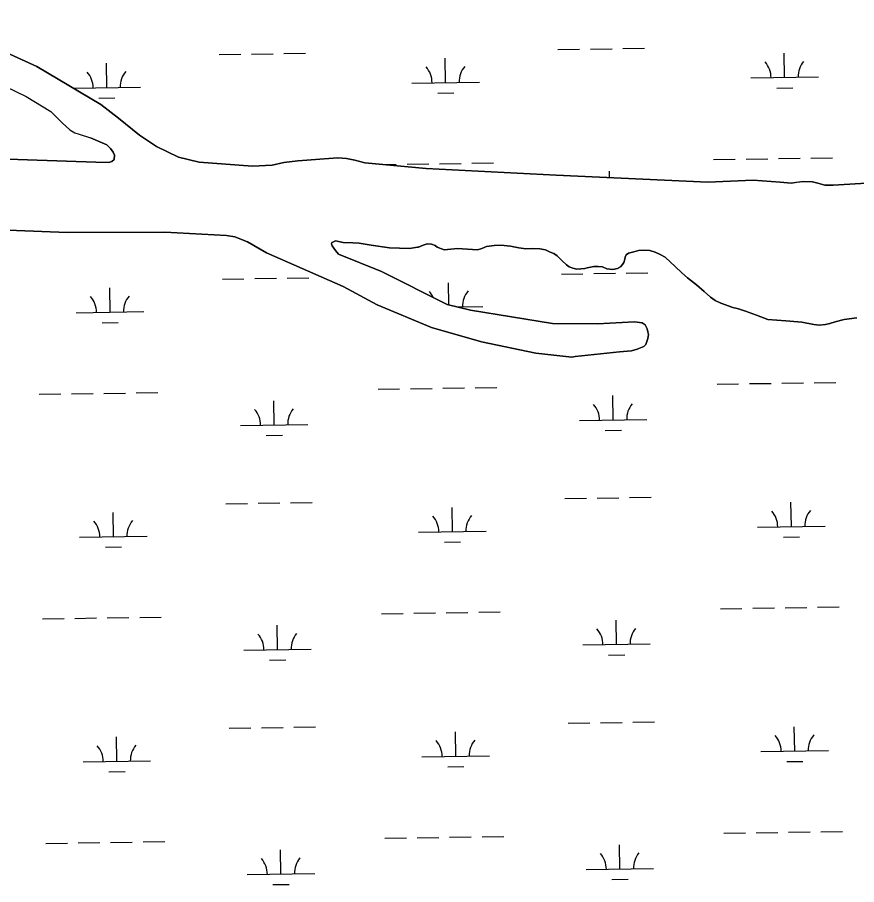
# Model space of a CAD drawing. Extents: x 3807117 to 3845308, y 337856 to 363736.
# Drawn here: x 3835998 to 3837240, y 351373 to 352657 of the extents above; entities that cross this region are included whole.
import ezdxf

# ---------------------------------------------------------------- set-up
doc = ezdxf.new("R2010")
doc.units = 0
doc.layers.add('V-TOPO-SHOR', color=7, linetype='Continuous')
doc.layers.add('V-WETL-SWMP', color=7, linetype='Continuous')

msp = doc.modelspace()

# ---------------------------------------------------------------- linework, layer by layer
at = {"layer": 'V-TOPO-SHOR'}
msp.add_line((3836818.8, 352154), (3836765.1, 352160.1), dxfattribs=at)
for points in [[(3834943.4, 353369.9), (3834953.4, 353280.2), (3834964.1, 353219.1), (3834975.7, 353170.1), (3834985, 353138.1), (3834995.5, 353114.1), (3835028.1, 353056.6), (3835070.9, 352989.4), (3835100.7, 352951.7), (3835130.7, 352921.9), (3835203.9, 352859.8), (3835255.4, 352821), (3835309.1, 352787.4), (3835355.3, 352769.3), (3835460.4, 352736.1), (3835601.5, 352704.2), (3835762.2, 352671.8), (3835804.8, 352658.6), (3835957.8, 352615.8), (3836026.4, 352584.5), (3836121.5, 352528.3), (3836147.6, 352508.1)], [(3834979.2, 353068), (3835014.3, 353008.5), (3835057.9, 352948.1), (3835121.5, 352883.1), (3835189.5, 352825.4), (3835264, 352775.9), (3835311.5, 352747.8), (3835375, 352723.5), (3835471.2, 352693.7), (3835670.2, 352649.3), (3835847.6, 352604.9), (3835947.9, 352570.2), (3836010.7, 352540.1), (3836047.2, 352518.1), (3836063.8, 352501.3), (3836075.2, 352490.9), (3836083, 352486.5), (3836089.3, 352484.2), (3836106.1, 352479.1)], [(3836147.6, 352508.1), (3836178.5, 352482.7), (3836203.9, 352466.1), (3836236.1, 352450.1)], [(3836137.6, 352444), (3836140.8, 352446.6), (3836141.5, 352453.4), (3836139.5, 352457.7), (3836135.4, 352463.1), (3836130.2, 352468.5), (3836106.1, 352479.1)], [(3835182.1, 352470.9), (3835220.5, 352462), (3835286.6, 352457.8), (3835440.5, 352450.5), (3835502.3, 352446.4), (3835520.4, 352450.7), (3835528.9, 352452.6), (3835539, 352452.4), (3835543.7, 352451.7), (3835558, 352451.4), (3835615.2, 352452.7), (3835641.7, 352454.2), (3835717.3, 352449.2), (3835857.7, 352453.3), (3835896.8, 352450.2), (3836113.7, 352443), (3836133.3, 352442.5), (3836137.6, 352444)], [(3836236.1, 352450.1), (3836267, 352443), (3836345.9, 352436.9), (3836374.8, 352438.4), (3836392.3, 352442.2), (3836412.9, 352444.8), (3836426.1, 352445.6), (3836445.6, 352447.2), (3836472, 352449.2), (3836485.1, 352448.4), (3836497.1, 352446), (3836512.3, 352441.9), (3836602.7, 352433.5), (3836795.6, 352423.6), (3837020.1, 352413.1), (3837087, 352416.2), (3837127, 352413.1), (3837143.3, 352411.7), (3837152.2, 352413.1), (3837161.2, 352414.4), (3837174.9, 352413.6), (3837182.8, 352411.8), (3837193.2, 352408.9), (3837205.3, 352408.7), (3837287.5, 352413.6)], [(3836765.1, 352160.1), (3836685, 352176.8), (3836610.8, 352198), (3836530.5, 352231.5), (3836480.1, 352258.5), (3836366.5, 352308.5), (3836338.5, 352325), (3836319.7, 352332.3), (3836307.1, 352334.2), (3836216.1, 352339), (3836071.4, 352338.7), (3835833.7, 352348)], [(3837065.2, 352225.6), (3837056.8, 352227.4), (3837046.3, 352231.4), (3837039, 352234.2), (3837030.7, 352238), (3837024, 352242.9), (3837014.7, 352251.1), (3837003.4, 352261.3), (3836989.9, 352271.6), (3836981.7, 352278.7), (3836971.4, 352288.4), (3836964.7, 352294.9), (3836957, 352301.9), (3836949.2, 352306.3), (3836941.9, 352309.6), (3836934, 352311.9), (3836926.1, 352312.6), (3836917.2, 352311.8), (3836910.3, 352309.9), (3836902.4, 352307.9), (3836899.1, 352305.4), (3836897.5, 352302.3), (3836896.9, 352299.1), (3836895.7, 352294.4), (3836893.5, 352291.3), (3836890.8, 352287.7), (3836886, 352285.2), (3836879.1, 352283.7), (3836870.2, 352285), (3836864, 352287.8), (3836857.7, 352288.5), (3836851.3, 352288.1), (3836846.1, 352287.2), (3836841.3, 352286.2), (3836838.1, 352285.2), (3836826, 352284.5), (3836820.2, 352285.7), (3836814.5, 352287.9), (3836810.9, 352290.6), (3836803.7, 352297.1), (3836800.6, 352300.3), (3836797, 352304.1), (3836791.8, 352307.4), (3836786.6, 352309.6), (3836779.8, 352312.9), (3836771.4, 352314.7), (3836760.9, 352315), (3836750.4, 352314.7), (3836739.9, 352316), (3836727.8, 352318.4), (3836713.7, 352319.8), (3836703.6, 352319.5), (3836692.5, 352317.7), (3836685.6, 352315.2), (3836678.8, 352313.2), (3836649.3, 352315), (3836629.8, 352312.8), (3836619.4, 352316.8), (3836616.3, 352319.5), (3836611, 352321.2), (3836604.2, 352321.9), (3836598.4, 352319.9), (3836591.5, 352316.9), (3836589.9, 352316.9), (3836578.3, 352315.1), (3836548.8, 352315.8), (3836521.5, 352320.1), (3836503.7, 352322.7), (3836494.2, 352323.4), (3836486.9, 352323.6), (3836480, 352323.7), (3836468.5, 352326.1), (3836463.7, 352324.1), (3836463.2, 352324.1), (3836462.6, 352322.1), (3836463.6, 352318.9), (3836468.7, 352311.9), (3836473.3, 352306.5), (3836536.9, 352280.8), (3836634.2, 352232.2), (3836668.7, 352223.5), (3836789.9, 352203.7), (3836856.7, 352203.2), (3836911.5, 352206.1), (3836922.5, 352204.8), (3836927.2, 352202.1), (3836930.2, 352196.2), (3836931.2, 352191.4), (3836932.1, 352187.7), (3836930.9, 352181.5), (3836928.1, 352172.6), (3836925.4, 352170), (3836920.1, 352168), (3836915.3, 352166), (3836906.8, 352163.6), (3836889.4, 352161.9), (3836823.4, 352155), (3836818.8, 352154)], [(3837240.7, 352212.5), (3837221.6, 352209.8), (3837208.4, 352206.5), (3837200.5, 352204), (3837194.1, 352202.6), (3837184.6, 352201.2), (3837176.7, 352202.5), (3837158.9, 352206), (3837135.3, 352207.7), (3837109, 352209.9), (3837091.8, 352216.1), (3837075.6, 352222.2), (3837065.2, 352225.6)]]:
    msp.add_lwpolyline(points, dxfattribs=at)
at = {"layer": 'V-WETL-SWMP'}
for p, q in [((3836798.1, 352609.7), (3836830.1, 352610.2)), ((3836846.1, 352610.5), (3836878.1, 352610.9)), ((3836894.1, 352611.2), (3836926.1, 352611.7)), ((3836296.3, 352602.2), (3836328.3, 352602.7)), ((3836344.3, 352602.9), (3836376.3, 352603.4)), ((3836392.3, 352603.7), (3836424.3, 352604.1)), ((3836631.8, 352560.8), (3836631.2, 352596.8)), ((3837133.6, 352568.3), (3837133.1, 352604.3)), ((3836129.9, 352553.3), (3836129.4, 352589.3)), ((3837083.6, 352567.6), (3837183.6, 352569.1)), ((3836581.8, 352560.1), (3836681.8, 352561.6)), ((3836080.5, 352552.6), (3836179.9, 352554)), ((3836620, 352545.2), (3836644, 352545.6)), ((3837121.9, 352552.7), (3837145.8, 352553.1)), ((3836118.1, 352537.7), (3836142.1, 352538)), ((3836540, 352439.4), (3836558.7, 352439.6)), ((3836574.7, 352439.9), (3836606.7, 352440.3)), ((3836622.7, 352440.6), (3836654.7, 352441.1)), ((3836670.7, 352441.3), (3836702.7, 352441.8)), ((3837028.6, 352446.7), (3837060.6, 352447.1)), ((3837076.6, 352447.4), (3837108.6, 352447.9)), ((3837124.6, 352448.1), (3837156.6, 352448.6)), ((3837172.6, 352448.8), (3837204.6, 352449.3)), ((3836874.4, 352419.9), (3836874.2, 352429.6)), ((3836803.1, 352277.1), (3836835.1, 352277.6)), ((3836851.1, 352277.8), (3836883.1, 352278.3)), ((3836899.1, 352278.5), (3836931.1, 352279)), ((3836301.2, 352269.6), (3836333.2, 352270.1)), ((3836349.2, 352270.3), (3836381.2, 352270.8)), ((3836397.2, 352271), (3836429.2, 352271.5)), ((3836636.7, 352231.5), (3836636.2, 352264.2)), ((3836134.9, 352220.7), (3836134.4, 352256.6)), ((3836084.9, 352219.9), (3836184.9, 352221.4)), ((3836649.3, 352228.4), (3836686.7, 352228.9)), ((3836123.1, 352205), (3836147.1, 352205.4)), ((3836531.7, 352106.5), (3836563.7, 352107)), ((3836579.7, 352107.2), (3836611.7, 352107.7)), ((3836627.7, 352108), (3836659.7, 352108.4)), ((3836675.7, 352108.7), (3836707.7, 352109.2)), ((3837033.6, 352114), (3837065.6, 352114.5)), ((3837081.6, 352114.8), (3837113.6, 352115.2)), ((3837129.6, 352115.5), (3837161.6, 352116)), ((3837177.6, 352116.2), (3837209.5, 352116.7)), ((3836029.9, 352099), (3836061.9, 352099.5)), ((3836077.9, 352099.7), (3836109.9, 352100.2)), ((3836125.9, 352100.4), (3836157.9, 352100.9)), ((3836173.8, 352101.2), (3836205.8, 352101.6)), ((3836879.8, 352061), (3836879.2, 352097)), ((3836377.9, 352053.5), (3836377.4, 352089.5)), ((3836327.9, 352052.7), (3836427.9, 352054.2)), ((3836829.8, 352060.2), (3836929.7, 352061.7)), ((3836868, 352045.4), (3836892, 352045.7)), ((3836366.1, 352037.9), (3836390.1, 352038.2)), ((3836354.2, 351937.7), (3836386.2, 351938.1)), ((3836402.2, 351938.4), (3836434.2, 351938.9)), ((3836808.1, 351944.5), (3836840.1, 351944.9)), ((3836856.1, 351945.2), (3836888.1, 351945.7)), ((3836904.1, 351945.9), (3836936.1, 351946.4)), ((3837143.6, 351903.1), (3837143, 351939)), ((3836306.2, 351936.9), (3836338.2, 351937.4)), ((3836641.7, 351895.5), (3836641.2, 351931.5)), ((3836139.9, 351888), (3836139.3, 351924)), ((3837093.6, 351902.3), (3837193.6, 351903.8)), ((3836089.9, 351887.3), (3836189.9, 351888.8)), ((3836591.7, 351894.8), (3836691.7, 351896.3)), ((3837131.8, 351887.4), (3837155.8, 351887.8)), ((3836630, 351879.9), (3836654, 351880.3)), ((3836128.1, 351872.4), (3836152.1, 351872.8)), ((3837182.5, 351783.6), (3837214.5, 351784)), ((3836536.7, 351773.9), (3836568.7, 351774.4)), ((3836584.7, 351774.6), (3836616.7, 351775.1)), ((3836632.7, 351775.3), (3836664.7, 351775.8)), ((3836680.7, 351776), (3836712.7, 351776.5)), ((3837038.6, 351781.4), (3837070.5, 351781.9)), ((3837086.5, 351782.1), (3837118.5, 351782.6)), ((3837134.5, 351782.8), (3837166.5, 351783.3)), ((3836034.8, 351766.4), (3836066.8, 351766.8)), ((3836082.8, 351767.1), (3836114.8, 351767.6)), ((3836130.8, 351767.8), (3836162.8, 351768.3)), ((3836178.8, 351768.5), (3836210.8, 351769)), ((3836884.7, 351728.3), (3836884.2, 351764.3)), ((3836382.9, 351720.8), (3836382.3, 351756.8)), ((3836332.9, 351720.1), (3836432.9, 351721.6)), ((3836834.7, 351727.6), (3836934.7, 351729.1)), ((3836873, 351712.7), (3836897, 351713.1)), ((3836371.1, 351705.2), (3836395.1, 351705.6)), ((3836311.2, 351604.3), (3836343.2, 351604.8)), ((3836359.2, 351605), (3836391.2, 351605.5)), ((3836407.2, 351605.7), (3836439.2, 351606.2)), ((3836813.1, 351611.8), (3836845.1, 351612.3)), ((3836861.1, 351612.5), (3836893.1, 351613)), ((3836909.1, 351613.3), (3836941.1, 351613.7)), ((3837148.6, 351570.4), (3837148, 351606.4)), ((3836144.9, 351555.4), (3836144.3, 351591.4)), ((3836646.7, 351562.9), (3836646.2, 351598.9)), ((3837098.6, 351569.7), (3837198.6, 351571.2)), ((3836094.9, 351554.6), (3836194.9, 351556.1)), ((3836596.7, 351562.1), (3836696.7, 351563.6)), ((3837136.8, 351554.8), (3837160.8, 351555.2)), ((3836133.1, 351539.8), (3836157.1, 351540.1)), ((3836635, 351547.3), (3836658.9, 351547.6)), ((3837091.5, 351449.5), (3837123.5, 351450)), ((3837139.5, 351450.2), (3837171.5, 351450.7)), ((3837187.5, 351450.9), (3837219.5, 351451.4)), ((3836541.7, 351441.2), (3836573.7, 351441.7)), ((3836589.7, 351442), (3836621.7, 351442.4)), ((3836637.7, 351442.7), (3836669.7, 351443.2)), ((3836685.7, 351443.4), (3836717.7, 351443.9)), ((3837043.5, 351448.8), (3837075.5, 351449.2)), ((3836039.8, 351433.7), (3836071.8, 351434.2)), ((3836087.8, 351434.4), (3836119.8, 351434.9)), ((3836135.8, 351435.2), (3836167.8, 351435.6)), ((3836183.8, 351435.9), (3836215.8, 351436.4)), ((3836387.9, 351388.2), (3836387.3, 351424.2)), ((3836889.7, 351395.7), (3836889.2, 351431.7)), ((3836337.9, 351387.4), (3836437.9, 351388.9)), ((3836839.7, 351395), (3836939.7, 351396.5)), ((3836376.1, 351372.6), (3836400.1, 351372.9)), ((3836878, 351380.1), (3836902, 351380.5))]:
    msp.add_line(p, q, dxfattribs=at)
for points in [[(3837287.5, 352413.6), (3837205.3, 352408.7), (3837193.2, 352408.9), (3837182.8, 352411.8), (3837174.9, 352413.6), (3837161.2, 352414.4), (3837143.3, 352411.7), (3837127, 352413.1), (3837087.1, 352416.2), (3837020.1, 352413.1), (3836795.6, 352423.6), (3836602.7, 352433.5), (3836512.3, 352441.9), (3836497.1, 352446), (3836485.1, 352448.4), (3836472, 352449.2), (3836445.6, 352447.2), (3836426.1, 352445.6), (3836412.9, 352444.8), (3836392.3, 352442.2), (3836374.8, 352438.4), (3836345.9, 352436.9), (3836267, 352443), (3836236.1, 352450.1), (3836203.9, 352466.1), (3836178.5, 352482.7), (3836147.6, 352508.1), (3836121.5, 352528.3), (3836026.4, 352584.5), (3835957.8, 352615.8)], [(3835947.9, 352570.2), (3836010.7, 352540.1), (3836047.2, 352518.1), (3836063.8, 352501.3), (3836075.2, 352490.9), (3836083, 352486.5), (3836089.3, 352484.2), (3836106.1, 352479.1), (3836130.2, 352468.5), (3836135.4, 352463.1), (3836139.5, 352457.7), (3836141.5, 352453.4), (3836140.8, 352446.6), (3836137.6, 352444), (3836133.3, 352442.5), (3836113.7, 352443), (3835896.8, 352450.2)], [(3835833.7, 352348), (3836071.4, 352338.7), (3836216.1, 352339), (3836307.1, 352334.2), (3836319.7, 352332.3), (3836338.5, 352325), (3836366.5, 352308.5), (3836480.1, 352258.5), (3836530.5, 352231.5), (3836610.8, 352198), (3836685, 352176.8), (3836765.1, 352160.1), (3836818.8, 352154), (3836823.4, 352155), (3836889.4, 352161.9)], [(3836889.4, 352161.9), (3836906.8, 352163.6), (3836915.3, 352166), (3836920.1, 352168), (3836925.4, 352170), (3836928.1, 352172.6), (3836930.9, 352181.5), (3836932.1, 352187.7), (3836931.2, 352191.4), (3836930.2, 352196.2), (3836927.2, 352202.1), (3836922.5, 352204.8), (3836911.5, 352206.1), (3836856.7, 352203.2), (3836789.9, 352203.7), (3836668.7, 352223.5), (3836634.2, 352232.2), (3836536.9, 352280.8), (3836473.3, 352306.5), (3836468.7, 352311.9), (3836463.6, 352318.9), (3836462.6, 352322.1), (3836463.2, 352324.1), (3836463.7, 352324.1), (3836468.5, 352326.1), (3836480, 352323.7), (3836494.2, 352323.4), (3836503.7, 352322.7), (3836521.5, 352320.1), (3836548.8, 352315.8), (3836578.3, 352315.1), (3836589.9, 352316.9), (3836591.5, 352316.9), (3836598.4, 352319.9), (3836604.2, 352321.9), (3836611, 352321.2), (3836616.3, 352319.5), (3836619.4, 352316.8), (3836629.8, 352312.8), (3836649.3, 352315), (3836678.8, 352313.2), (3836685.6, 352315.2), (3836692.5, 352317.7), (3836703.6, 352319.5), (3836713.7, 352319.8), (3836727.8, 352318.4), (3836739.9, 352316), (3836750.4, 352314.7), (3836760.9, 352315), (3836771.4, 352314.7), (3836779.8, 352312.9), (3836786.6, 352309.6), (3836791.8, 352307.4), (3836797, 352304.1), (3836803.7, 352297.1), (3836810.9, 352290.6), (3836814.5, 352287.9), (3836820.2, 352285.7), (3836826, 352284.5), (3836838.1, 352285.2), (3836841.3, 352286.2), (3836851.3, 352288.1), (3836857.7, 352288.5), (3836864, 352287.8), (3836870.2, 352285), (3836879.1, 352283.7), (3836886, 352285.2), (3836890.8, 352287.7), (3836893.5, 352291.3), (3836895.7, 352294.4), (3836896.9, 352299.1), (3836897.5, 352302.3), (3836899.1, 352305.4), (3836902.4, 352307.9), (3836910.3, 352309.9), (3836917.2, 352311.8), (3836926.1, 352312.6), (3836934, 352311.9), (3836941.9, 352309.6), (3836949.2, 352306.3), (3836957, 352301.9), (3836964.7, 352294.9), (3836971.4, 352288.4), (3836981.7, 352278.7), (3836989.9, 352271.6), (3837003.4, 352261.3), (3837014.7, 352251.1), (3837024, 352242.9), (3837030.7, 352238), (3837039, 352234.2), (3837056.8, 352227.4), (3837065.2, 352225.6), (3837075.6, 352222.2), (3837091.8, 352216.1), (3837109, 352209.9), (3837135.3, 352207.7), (3837158.9, 352206), (3837176.7, 352202.5), (3837184.6, 352201.2), (3837194.1, 352202.6), (3837200.5, 352204)], [(3837200.5, 352204), (3837208.4, 352206.5), (3837221.6, 352209.8), (3837240.7, 352212.5)]]:
    msp.add_lwpolyline(points, dxfattribs=at)
for centre, start, end in [((3836576.5, 352560.5), 0.0865, 41.6302), ((3836687, 352562.1), 140.0865, 181.6302), ((3837078.4, 352568), 0.0865, 41.6302), ((3837188.8, 352569.6), 140.0865, 181.6302), ((3836074.7, 352552.9), 0.0865, 41.6302), ((3836185.1, 352554.6), 140.0865, 181.6302), ((3836581.5, 352227.8), 24.6179, 41.6302), ((3836692, 352229.5), 140.0865, 181.6302), ((3836079.7, 352220.3), 0.0865, 41.6302), ((3836190.1, 352222), 140.0865, 181.6302), ((3836824.5, 352060.6), 0.0865, 41.6302), ((3836935, 352062.3), 140.0865, 181.6302), ((3836322.7, 352053.1), 0.0865, 41.6302), ((3836433.1, 352054.8), 140.0865, 181.6302), ((3837088.3, 351902.7), 0.0865, 41.6302), ((3837198.8, 351904.4), 140.0865, 181.6302), ((3836586.5, 351895.2), 0.0865, 41.6302), ((3836697, 351896.8), 140.0865, 181.6302), ((3836084.6, 351887.7), 0.0865, 41.6302), ((3836195.1, 351889.3), 140.0865, 181.6302), ((3836829.5, 351728), 0.0865, 41.6302), ((3836940, 351729.6), 140.0865, 181.6302), ((3836327.6, 351720.5), 0.0865, 41.6302), ((3836438.1, 351722.1), 140.0865, 181.6302), ((3837093.3, 351570.1), 0.0865, 41.6302), ((3837203.8, 351571.7), 140.0865, 181.6302), ((3836089.6, 351555), 0.0865, 41.6302), ((3836200.1, 351556.7), 140.0865, 181.6302), ((3836591.5, 351562.5), 0.0865, 41.6302), ((3836701.9, 351564.2), 140.0865, 181.6302), ((3836332.6, 351387.8), 0.0865, 41.6302), ((3836443.1, 351389.5), 140.0865, 181.6302), ((3836834.5, 351395.4), 0.0865, 41.6302), ((3836945, 351397), 140.0865, 181.6302)]:
    msp.add_arc(centre, 35.2, start, end, dxfattribs=at)

doc.saveas('drawing.dxf')
